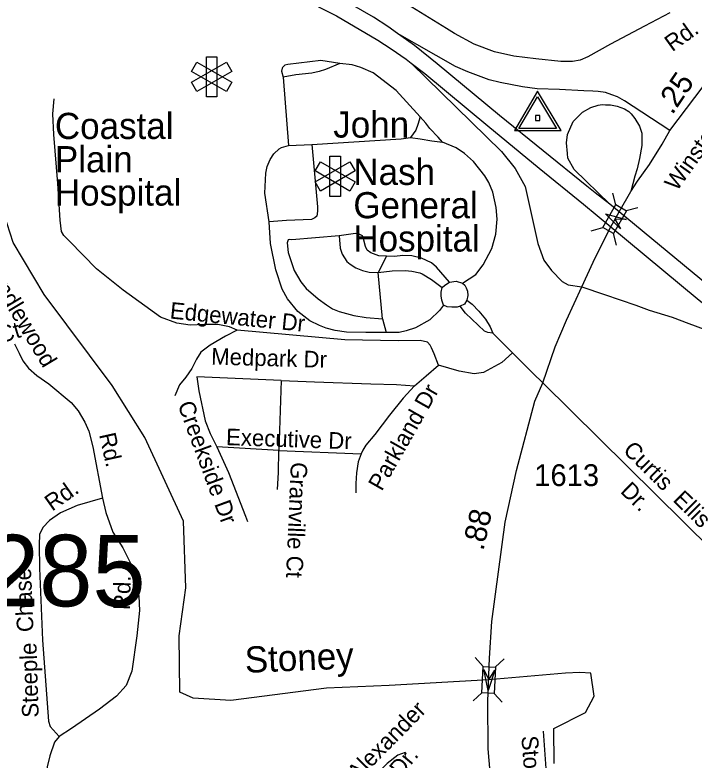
# Model space of a CAD drawing. Extents: x 2220236 to 2384410, y 720751 to 894131.
# Drawn here: x 2337655 to 2341549, y 808960 to 813234 of the extents above; entities that cross this region are included whole.
import ezdxf

# ---------------------------------------------------------------- set-up
doc = ezdxf.new("R2010")
doc.units = 0
doc.layers.add('Default', color=7, linetype='Continuous')

msp = doc.modelspace()

# ---------------------------------------------------------------- linework, layer by layer
at = {"layer": 'Default'}
for p, q in [((2339192.4, 812876.8), (2339223.2, 812485.3)), ((2339223.2, 812485.3), (2339357, 812491)), ((2341100.2, 812145.5), (2341082, 812212)), ((2341160.1, 812111.3), (2341226.6, 812129.4)), ((2340958.4, 811996.2), (2341024.9, 812014.4)), ((2341104.4, 811912.9), (2341086.2, 811979.4)), ((2339784.5, 811850.4), (2339737.8, 811755.8)), ((2339763, 811490.1), (2339737.8, 811755.8)), ((2339763, 811490.1), (2339782.5, 811411.8)), ((2340395.6, 811407.7), (2340507.4, 811295.7)), ((2339180.5, 811136.6), (2339168.6, 810735)), ((2341844.4, 809973.7), (2340681, 811123.3)), ((2339168.6, 810735), (2338811.8, 810757.3)), ((2339168.6, 810735), (2339639.8, 810717.1)), ((2340339.5, 809496.6), (2340293, 809547.6)), ((2340408.4, 809493.4), (2340459.4, 809539.9)), ((2340281.1, 809299.2), (2340332.1, 809345.7)), ((2340449.1, 809291.4), (2340402.6, 809342.4)), ((2340683, 809126.1), (2340796.2, 807614.3))]:
    msp.add_line(p, q, dxfattribs=at)
for points in [[(2339848.7, 813128.2), (2339793.4, 813168.2), (2339710.8, 813221.2), (2339535, 813325), (2339297.9, 813437.3), (2339074.5, 813526.2), (2338886.1, 813589.8), (2338687, 813647), (2338545.2, 813685.1), (2338367.3, 813723.3), (2338174.6, 813750.8), (2337867.6, 813780.5), (2337452.6, 813816.5), (2337031.2, 813845.4)], [(2336903.3, 813761.7), (2337397.5, 813729.6), (2337829.5, 813695.7), (2338164, 813668.2), (2338341.9, 813642.8), (2338511.3, 813606.7), (2338665.9, 813566.5), (2338860.7, 813507.2), (2339030, 813447.8), (2339287.3, 813337.7), (2339499, 813229.6), (2339736.2, 813089.8), (2339812.4, 813039), (2339897.1, 812979.7), (2339925.9, 812957.6)], [(2341409.9, 813246.8), (2341263.6, 813169.5), (2341068.6, 813066.8), (2340940.3, 812993.2), (2340895.8, 812974.4), (2340851.4, 812967.5), (2340784.7, 812967.5), (2340641, 812981.2), (2340516.1, 812996.6), (2340405, 813022.3), (2340288.6, 813066.8), (2340175.8, 813126.7), (2340129.6, 813155.8), (2339855, 813326.1)], [(2338601.3, 809348.4), (2338597.2, 809673.2), (2338635.3, 809947.2), (2338622.2, 810330.7), (2338400.3, 810810.6), (2338213.3, 811108.2), (2337823.3, 811630.5), (2337645.3, 811928.5), (2337576.2, 812142.3), (2337515.3, 813075.2), (2337438.2, 813167.3), (2337330.1, 813215.3), (2336904.2, 813250.5)], [(2341064.6, 812148.8), (2340981.6, 812214.3), (2340934.2, 812251.7), (2340433.2, 812656.2), (2340075, 812954.2), (2339945.8, 813058), (2339848.7, 813128.2)], [(2341408.8, 812570.5), (2341249.8, 812676.1), (2341150.2, 812741.6), (2341110, 812763.9), (2341077.1, 812775.5), (2341041, 812789), (2340998.9, 812794.5), (2340968.8, 812796.3), (2340916.8, 812797.6), (2340776.8, 812805.9), (2340648.7, 812810.4), (2340564.6, 812821.4), (2340436.4, 812845.8), (2340374.1, 812861.1), (2340251.8, 812907.5), (2340181, 812938.7), (2339848.7, 813128.2)], [(2341408.8, 812570.5), (2341647.5, 812886.4), (2341876.8, 813151.5)], [(2339517.4, 812954.7), (2339409.2, 812973.3), (2339219.7, 812949.2), (2339201.6, 812944.8), (2339189.7, 812932.7), (2339187.9, 812928.7), (2339184, 812910.7), (2339192.4, 812876.8)], [(2339517.4, 812954.7), (2339435.9, 812921.8), (2339400, 812909.3), (2339358.1, 812900.8), (2339266.3, 812889.7), (2339192.4, 812876.8)], [(2339978.8, 812649.1), (2339841.2, 812801), (2339708, 812901.1), (2339637.7, 812932.2), (2339587.5, 812947.6), (2339517.4, 812954.7)], [(2339925.9, 812957.6), (2340005.1, 812897), (2340365.8, 812597.5), (2340659.7, 812355.3), (2340914.2, 812148.1), (2341070.4, 812018.8)], [(2339925.9, 812957.6), (2340445.1, 812450), (2340522.3, 812353.1), (2340579.6, 812249.8), (2340653.6, 811922), (2340686.4, 811826.8), (2340730.9, 811767.3), (2340791.9, 811705.5), (2340827.6, 811686.2), (2340904.9, 811675)], [(2338929.9, 811426.1), (2338885.7, 811445.5), (2338817.7, 811458.8), (2338739.7, 811457.8), (2338660.2, 811454.9), (2338582.9, 811466.8), (2338489.2, 811499.5), (2338275.2, 811654.2), (2338123.5, 811777.7), (2337967.4, 811936.9), (2337936.2, 811969.6), (2337922.8, 811991.9), (2337913.9, 812057.3), (2337900.1, 812267.4), (2337878.2, 812547.5), (2337872.3, 812666.5), (2337879.7, 812752.7)], [(2341064.6, 812148.8), (2340860.3, 812347.4), (2340825.7, 812413), (2340823.2, 812438.6), (2340817.2, 812499.9), (2340823.1, 812549), (2340855.8, 812623.3), (2340909.3, 812675.4), (2340956.9, 812702.2), (2340998.5, 812717), (2341020.8, 812720), (2341041.6, 812718.5), (2341068.4, 812718.5), (2341108.5, 812711.1), (2341148.7, 812694.7), (2341173.9, 812679.9), (2341187.3, 812666.5), (2341209.6, 812639.7), (2341236.4, 812595.1), (2341248.3, 812555.6), (2341248.3, 812484.2), (2341234.9, 812410.6), (2341221.5, 812351.9), (2341209.6, 812309.5), (2341185.8, 812220.2)], [(2339978.8, 812649.1), (2339965.4, 812604.7), (2339953.5, 812573.5), (2339922.4, 812531.7)], [(2340106.6, 812504.3), (2340082.2, 812533.6), (2340033.8, 812582.4), (2340010, 812612.7), (2339978.8, 812649.1)], [(2341185.8, 812220.2), (2341224.5, 812280.5), (2341293.7, 812376.2), (2341366.4, 812493.2), (2341408.8, 812570.5)], [(2339357, 812491), (2339868.5, 812523.1), (2339922.4, 812531.7)], [(2339922.4, 812531.7), (2339978.7, 812523.7), (2340045.6, 812511.8), (2340106.6, 812504.3)], [(2339112.4, 812046.2), (2339088.5, 812211.7), (2339093, 812325.7), (2339100.7, 812363.9), (2339118.1, 812404), (2339139.7, 812436.3), (2339169.3, 812466.7), (2339183.3, 812472.9), (2339223.2, 812485.3)], [(2339357, 812491), (2339389.2, 812133.4), (2339389.7, 812107.4), (2339386, 812079.4), (2339374, 812069.3), (2339356.1, 812061), (2339212.3, 812055.3), (2339112.4, 812046.2)], [(2340220.2, 811695.5), (2340296.9, 811745.7), (2340340, 811800.7), (2340389, 811894.5), (2340411.3, 811976.3), (2340418.8, 812063.3), (2340414.3, 812128.7), (2340395, 812216.5), (2340371.2, 812272.3), (2340348.9, 812311.7), (2340283.5, 812393.5), (2340233.3, 812438.6), (2340185.4, 812470.9), (2340106.6, 812504.3)], [(2341118.1, 812105), (2341185.8, 812220.2)], [(2341118.1, 812105), (2341064.6, 812148.8)], [(2341070.4, 812018.8), (2341118.1, 812105)], [(2342532.7, 810941), (2342391, 811060.7), (2342117.7, 811285.4), (2341995.5, 811382.8), (2341624.9, 811686.1), (2341118.1, 812105)], [(2339782.5, 811411.8), (2339666.6, 811411.8), (2339555.1, 811414.7), (2339491.2, 811423.7), (2339439.1, 811437.1), (2339400.5, 811451.9), (2339345.5, 811480.2), (2339276.3, 811533.7), (2339217.7, 811605.5), (2339187, 811661.1), (2339151.6, 811772.7), (2339119.9, 811922.3), (2339112.4, 812046.2)], [(2340904.9, 811675), (2340970.6, 811816.6), (2341052.5, 811981.6), (2341070.4, 812018.8)], [(2341070.4, 812018.8), (2341565.6, 811607.5), (2341764.6, 811446.4), (2341938, 811303)], [(2339513.3, 811967), (2339241.7, 811943.7), (2339231.6, 811945.6), (2339221.7, 811943.4), (2339215.9, 811927.4), (2339222.4, 811871.4), (2339255.7, 811768), (2339294.5, 811702.5), (2339324.9, 811664.7), (2339393.7, 811605.7), (2339442, 811570.3), (2339476.3, 811548.7), (2339514.5, 811533.2), (2339598.7, 811510.2), (2339668.8, 811499.1), (2339763, 811490.1)], [(2339784.5, 811850.4), (2339740.6, 811851.8), (2339696.3, 811869.2), (2339674.3, 811884.9), (2339664, 811904.9), (2339653.5, 811948.7), (2339647.3, 811966.6), (2339629.1, 811976.3), (2339607.2, 811980.2), (2339513.3, 811967)], [(2339513.3, 811967), (2339520.1, 811897), (2339530.6, 811861.2), (2339557.1, 811819.5), (2339577.1, 811803.9), (2339609.3, 811784.2), (2339647.6, 811768.8), (2339685.8, 811759.1), (2339737.8, 811755.8)], [(2340146.2, 811700.7), (2340071.2, 811787.8), (2340043, 811811.5), (2339986.7, 811838.8), (2339930.5, 811852.1), (2339878.4, 811853.4), (2339830.6, 811848.9), (2339784.5, 811850.4)], [(2339737.8, 811755.8), (2339817.6, 811766.7), (2339891.5, 811767.7), (2339929.5, 811764.1), (2339975.7, 811754.5), (2339989.8, 811748.7), (2340044.1, 811715.5), (2340104.6, 811670.2)], [(2340111.8, 811568.4), (2340101.5, 811598.2), (2340099.2, 811622.1), (2340098.9, 811644.1), (2340104.6, 811670.2)], [(2340104.6, 811670.2), (2340120.4, 811684.4), (2340146.2, 811700.7)], [(2340146.2, 811700.7), (2340184.1, 811707.2), (2340220.2, 811695.5)], [(2340220.2, 811695.5), (2340234.5, 811683.7), (2340242.6, 811667.8), (2340248.9, 811650), (2340251.2, 811623.9), (2340245.4, 811597.9)], [(2340373.8, 809497), (2340376.6, 809543.5), (2340389.5, 809754.2), (2340464.6, 810325.1), (2340531.2, 810621.7), (2340636.2, 811018.8), (2340681, 811123.3), (2340752.6, 811330.1), (2340816.6, 811482.7), (2340904.9, 811675)], [(2340904.9, 811675), (2341035.7, 811630.4), (2341214.1, 811569.4), (2341291.4, 811541.2), (2341423.7, 811499.5), (2341518.8, 811463.1), (2341819.1, 811352.3), (2341938, 811303)], [(2340245.4, 811597.9), (2340231.7, 811575.7), (2340207.8, 811563.5)], [(2340245.4, 811597.9), (2340275.8, 811574.3), (2340314.2, 811534.9), (2340352.7, 811489.2), (2340379.3, 811445.7), (2340395.6, 811407.7)], [(2340111.8, 811568.4), (2340088.8, 811538.2), (2340033.8, 811484.6), (2339952, 811438.5), (2339898.5, 811422.2), (2339856.9, 811413.2), (2339782.5, 811411.8)], [(2340207.8, 811563.5), (2340190.1, 811557.2), (2340160.1, 811557), (2340133.9, 811560.5), (2340111.8, 811568.4)], [(2340395.6, 811407.7), (2340365.7, 811411.5), (2340347.6, 811419.2), (2340238.4, 811524), (2340207.8, 811563.5)], [(2338929.9, 811426.1), (2338862.5, 811391.4), (2338775.1, 811340.4), (2338721.5, 811299.8), (2338696, 811259.3), (2338668.8, 811205.2), (2338635.3, 811156.8), (2338597.9, 811112.2), (2338572.7, 811050)], [(2340082.8, 811225.1), (2340058, 811290.8), (2340043.6, 811324.7), (2340034.7, 811339.6), (2340020.3, 811357.4), (2339978.3, 811366.9), (2339852.3, 811365.3), (2339546.4, 811369.7), (2338929.9, 811426.1)], [(2337652.5, 811347.2), (2337679.9, 811294.1), (2337700.4, 811249.6), (2337732.9, 811206.8), (2337780.8, 811165.8), (2337850, 811117.3), (2337977.2, 811010.9), (2338017.8, 810963.3), (2338056.6, 810897.9), (2338079.2, 810846.2), (2338102.2, 810756.5), (2338157.9, 810461.2)], [(2340507.4, 811295.7), (2340447, 811240), (2340341.5, 811183.4), (2340288, 811176), (2340202.5, 811189.6), (2340082.8, 811225.1)], [(2340507.4, 811295.7), (2340624.3, 811178.6), (2340681, 811123.3)], [(2339946, 811106.1), (2340012.9, 811164.1), (2340082.8, 811225.1)], [(2339180.5, 811136.6), (2338697.3, 811158.9), (2338709.2, 811077.1), (2338744.9, 810906), (2338774.6, 810833.1), (2338811.8, 810757.3)], [(2339180.5, 811136.6), (2339372.2, 811129.9), (2339694.8, 811118), (2339842, 811113.5), (2339946, 811106.1)], [(2339946, 811106.1), (2339880.6, 811036.2), (2339801.8, 810938), (2339718.6, 810826.4), (2339666.6, 810765.4), (2339648.7, 810737.2), (2339639.8, 810717.1)], [(2338811.8, 810757.3), (2338878.7, 810608.5), (2338976.8, 810358.6), (2338988.7, 810327.4)], [(2339161.1, 810511.8), (2339165.6, 810610), (2339168.6, 810735)], [(2339639.8, 810717.1), (2339622, 810671), (2339613.1, 810607), (2339610.1, 810546), (2339608.6, 810492.5)], [(2338157.9, 810461.2), (2338012.3, 810419.5), (2337917, 810378.3), (2337853.4, 810333.5), (2337816, 810293.2), (2337796.4, 810253), (2337793.5, 810193.5), (2337796.5, 810061.1), (2337813.7, 809647.4), (2337847.3, 809182), (2337857.6, 809152), (2337908.3, 809094.7)], [(2338157.9, 810461.2), (2338175.3, 810379.3), (2338216.9, 810266.4), (2338272.8, 810177.5), (2338318.7, 810085.6), (2338344.5, 809995.2), (2338366, 809900.5), (2338368.9, 809817.3), (2338353.2, 809671.9), (2338325.6, 809469.6), (2338292.6, 809387.3), (2338237.4, 809326.6), (2338140.2, 809251.4), (2337979.7, 809141.6), (2337908.3, 809094.7)], [(2340486.7, 807629.8), (2340398.6, 808668.7), (2340368.3, 809024.2), (2340367, 809296.1), (2340373.8, 809497)], [(2340746.4, 808940.6), (2340744.3, 809140.6), (2340926.4, 809233.4), (2340975.4, 809327.3), (2340957.4, 809457.9), (2340892.6, 809461.6), (2340811.3, 809459.2), (2340371.7, 809420.3), (2339800.2, 809387.6), (2339442.2, 809373), (2338893.3, 809301.3), (2338676.3, 809315.5), (2338601.3, 809348.4)], [(2337908.3, 809094.7), (2337882.6, 809062.4), (2337855.6, 808984.1), (2337840.4, 808921.8), (2337835.6, 808822), (2337848.1, 808610.2), (2337870.8, 808386.4), (2337923.6, 807752.1)], [(2339892.7, 809002.6), (2339850.9, 808988.1), (2339789.5, 808939.4), (2339716.4, 808866.6), (2339619.6, 808773.4)]]:
    msp.add_lwpolyline(points, dxfattribs=at)
for points in [[(2338813.2, 812763.4), (2338752.4, 812763.4), (2338752.4, 812994.4), (2338813.2, 812994.4)], [(2338698, 812794.8), (2338667.6, 812847.5), (2338867.6, 812962.9), (2338898, 812910.3)], [(2338898, 812847.5), (2338867.6, 812794.8), (2338667.6, 812910.3), (2338698, 812962.9)], [(2340785.7, 812570.5), (2340651.8, 812796.6), (2340518.3, 812570.5)], [(2340759.8, 812582.6), (2340544.3, 812582.6), (2340651.8, 812764.8)], [(2340664.1, 812629.2), (2340664.1, 812657.5), (2340639.8, 812657.5), (2340639.8, 812629.2)], [(2339521.5, 812192.4), (2339460.7, 812192.4), (2339460.7, 812423.4), (2339521.5, 812423.4)], [(2339406.2, 812223.9), (2339375.8, 812276.5), (2339575.9, 812392), (2339606.3, 812339.3)], [(2339606.3, 812276.5), (2339575.9, 812223.9), (2339375.8, 812339.3), (2339406.2, 812392)], [(2341024.9, 812014.4), (2341099.9, 812145.6), (2341161.2, 812110.6), (2341086.2, 811979.4)], [(2341127.3, 812007), (2341041.5, 812093.6), (2341159.1, 812061.4), (2341094.2, 812062.9)], [(2340332.1, 809345.7), (2340339.2, 809496.6), (2340409.7, 809493.3), (2340402.6, 809342.4)], [(2340406.2, 809475.4), (2340368.6, 809359.4), (2340343.1, 809478.7), (2340371.7, 809420.3)]]:
    msp.add_lwpolyline(points, close=True, dxfattribs=at)

# ---------------------------------------------------------------- texts
for s, height, rotation, p in [('Rd.', 95, 35.7643, (2341423.3, 813019.5)), ('.25', 125, 55.9366, (2341423.6, 812656.8)), ('Winstead', 95, 54.4149, (2341449.4, 812218.2)), ('Candlewood', 95, 300.9475, (2337456.2, 811809.1)), ('Edgewater Dr', 95, 354.3467, (2338540.5, 811492.9)), ('Candle Ct', 95, 17.2455, (2337156.4, 811219.5)), ('Medpark Dr', 95, 358.3563, (2338779.1, 811228.6)), ('Parkland Dr', 95, 60.4176, (2339758, 810497.9)), ('Creekside Dr', 95, 290.2737, (2338586.4, 810999.2)), ('Executive Dr', 95, 358.0784, (2338864.2, 810766.6)), ('Rd.', 95, 282.4991, (2338137.3, 810826.6)), ('Curtis  Ellis', 95, 315.3418, (2341136.1, 810731.2)), ('Granville Ct', 95, 267.5646, (2339237.3, 810670.1)), ('Dr.', 95, 315.3418, (2341120.8, 810497.5)), ('Rd.', 95, 35.1633, (2337868.4, 810384.1)), ('.88', 125, 77.3449, (2340340.1, 810156.7)), ('Chase', 95, 92.4432, (2337762.2, 809696)), ('Rd.', 95, 88.7858, (2338314.8, 809819.9)), ('Steeple', 95, 91.8184, (2337791.8, 809204.5)), ('Stoney', 150, 2.3446, (2338975.7, 809460)), ('Alexander', 95, 45.4688, (2339617.2, 808832.7)), ('Stony Creek Dr', 95, 274.276, (2340558.5, 809096.6)), ('Dr.', 95, 50.036, (2339865.9, 808857.1))]:
    msp.add_text(s, height=height, rotation=rotation, dxfattribs=at).set_placement(p)
for s, height, p in [('Coastal', 150, (2337884.2, 812522.3)), ('John', 150, (2339480, 812530.1)), ('Plain', 150, (2337884.2, 812331.3)), ('Nash', 150, (2339595.2, 812258.7)), ('Hospital', 150, (2337884.2, 812140.2)), ('General', 150, (2339595.2, 812067.6)), ('Hospital', 150, (2339595.2, 811876.6)), ('1613', 125, (2340632.1, 810531.5)), ('285', 410.1, (2337489.2, 809841.6))]:
    msp.add_text(s, height=height, dxfattribs=at).set_placement(p)

doc.saveas('drawing.dxf')
